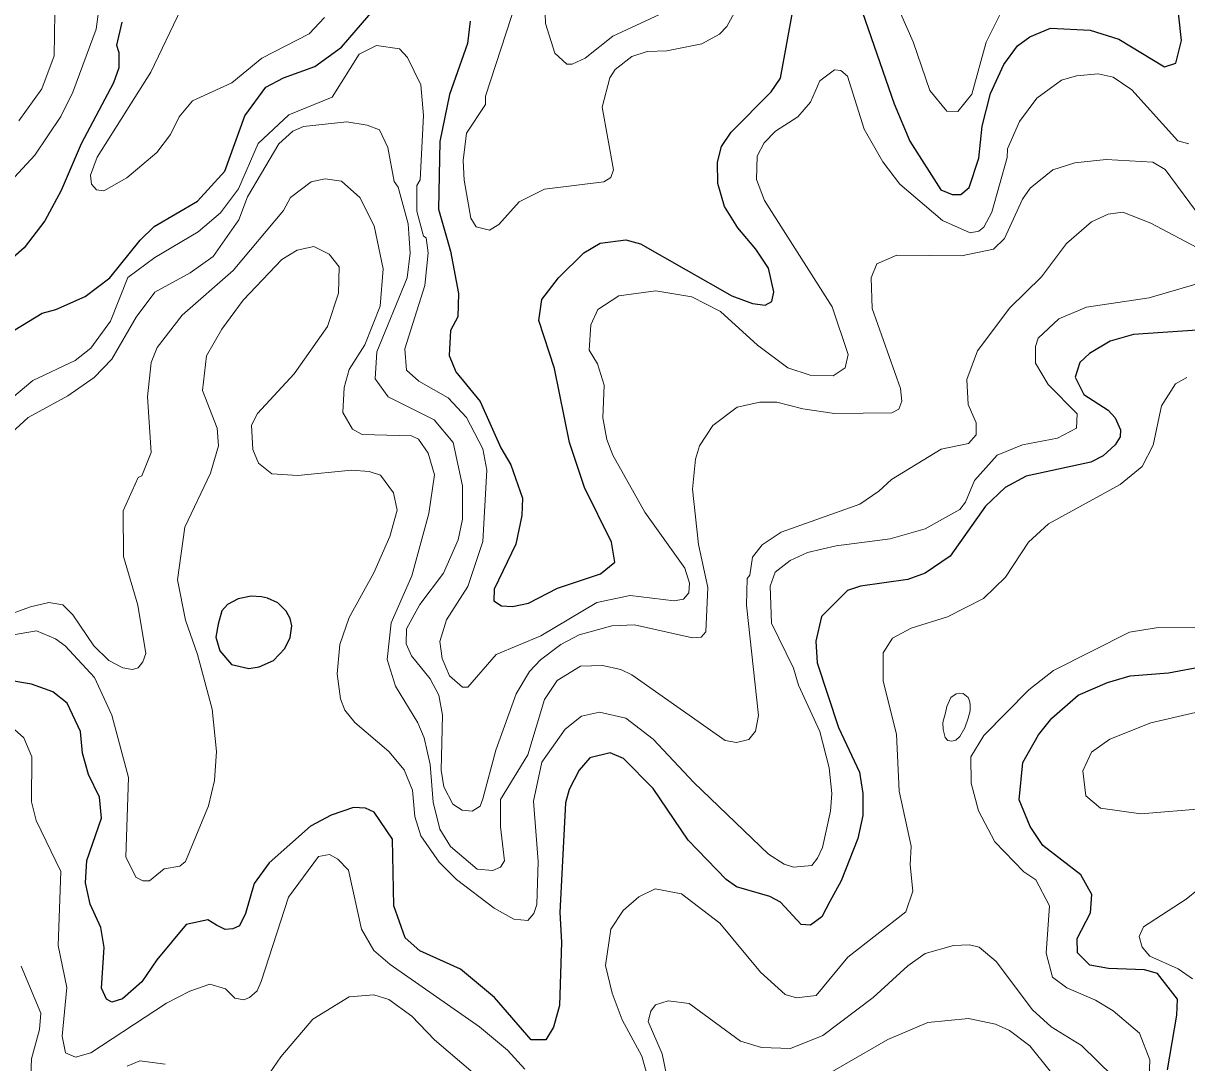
# Model space of a CAD drawing. Extents: x 673.6 to 698.9, y 7012 to 7040.1.
# Drawn here: x 688.151 to 689.57, y 7018.948 to 7020.215 of the extents above; entities that cross this region are included whole.
import ezdxf

# ---------------------------------------------------------------- set-up
doc = ezdxf.new("R2010")
doc.units = 0
doc.header["$LTSCALE"] = 0.032
doc.layers.add('1', color=7, linetype='Continuous', lineweight=25)
doc.layers.add('2', color=7, linetype='Continuous', lineweight=13)

msp = doc.modelspace()

# ---------------------------------------------------------------- linework, layer by layer
at = {"layer": '1'}
for points in [[(689.4521, 7020.2067), (689.4871, 7020.1955), (689.5429, 7020.1619), (689.5565, 7020.1663), (689.5636, 7020.1941), (689.5573, 7020.2501)], [(688.1773, 7019.974), (688.1523, 7019.9413), (688.0915, 7019.8882), (688.0667, 7019.8558), (688.0609, 7019.8433), (688.0638, 7019.8061), (688.0787, 7019.7921), (688.0915, 7019.7925), (688.1072, 7019.8036), (688.141, 7019.8413), (688.1742, 7019.8617), (688.191, 7019.866), (688.2265, 7019.8821), (688.2567, 7019.9047), (688.2936, 7019.9507), (688.3107, 7019.9671), (688.3635, 7019.9983), (688.397, 7020.0347), (688.4214, 7020.1022), (688.4471, 7020.137), (688.4685, 7020.1485), (688.5067, 7020.1623), (688.5393, 7020.1857), (688.5803, 7020.2333)], [(688.696, 7020.2176), (688.6929, 7020.1902), (688.6708, 7020.128), (688.659, 7020.0708), (688.6574, 7019.9886), (688.6723, 7019.9373), (688.682, 7019.8855), (688.6812, 7019.8571), (688.6721, 7019.8404), (688.6706, 7019.81), (688.6788, 7019.7901), (688.7083, 7019.754), (688.7335, 7019.6973), (688.7457, 7019.6767), (688.76, 7019.6361), (688.7592, 7019.6152), (688.752, 7019.5802), (688.7253, 7019.5254), (688.7249, 7019.5112), (688.7342, 7019.505), (688.7478, 7019.5043), (688.7671, 7019.5083), (688.8025, 7019.5264), (688.8549, 7019.5438), (688.8726, 7019.5581), (688.8684, 7019.5825), (688.8356, 7019.6492), (688.8171, 7019.7039), (688.799, 7019.7943), (688.7801, 7019.8527), (688.7834, 7019.8784), (688.8039, 7019.9046), (688.8348, 7019.9353), (688.8546, 7019.9471), (688.8858, 7019.9512), (688.9039, 7019.9463), (689.0152, 7019.8829), (689.0403, 7019.8733), (689.0559, 7019.8713), (689.064, 7019.8758), (689.0665, 7019.8876), (689.0599, 7019.9166), (689.0444, 7019.9397), (689.0226, 7019.9658), (689.0063, 7019.9916), (688.9981, 7020.0199), (688.9976, 7020.0458), (689.0026, 7020.0647), (689.0144, 7020.0821), (689.0633, 7020.1313), (689.0746, 7020.1481), (689.0901, 7020.2327)], [(689.171, 7020.2385), (689.2131, 7020.1169), (689.2324, 7020.0715), (689.27, 7020.012), (689.2839, 7020.0063), (689.2945, 7020.0061), (689.3047, 7020.0148), (689.3163, 7020.0507), (689.3206, 7020.0897), (689.3305, 7020.1296)], [(688.2713, 7020.2162), (688.2647, 7020.1883), (688.2678, 7020.1793)], [(689.3305, 7020.1296), (689.347, 7020.1647), (689.3636, 7020.1874), (689.3785, 7020.1984), (689.404, 7020.2092), (689.4521, 7020.2067)], [(688.2678, 7020.1793), (688.2678, 7020.1605), (688.2614, 7020.1423), (688.2218, 7020.0679), (688.1976, 7020.0113), (688.1773, 7019.974)], [(689.6602, 7019.8461), (689.5051, 7019.8355), (689.4766, 7019.8275), (689.4513, 7019.8123), (689.4396, 7019.8015), (689.4341, 7019.7837), (689.4445, 7019.7626), (689.4742, 7019.7433), (689.4826, 7019.734), (689.4891, 7019.7194), (689.4888, 7019.7111), (689.4828, 7019.7011), (689.4679, 7019.6877), (689.4531, 7019.6802), (689.3743, 7019.6629), (689.3486, 7019.6493), (689.3244, 7019.6264), (689.2816, 7019.5656), (689.2511, 7019.5448), (689.2297, 7019.5372), (689.1722, 7019.5289), (689.1561, 7019.5234), (689.1245, 7019.4921), (689.1176, 7019.4619), (689.1192, 7019.4356), (689.1454, 7019.3567), (689.171, 7019.3021), (689.1751, 7019.2762), (689.1751, 7019.2495), (689.1687, 7019.2214), (689.1484, 7019.1697), (689.1348, 7019.1444), (689.1252, 7019.1259), (689.111, 7019.1155), (689.0998, 7019.1163), (689.0745, 7019.1438), (689.0617, 7019.1507), (689.0209, 7019.1624), (689.0083, 7019.1714), (688.962, 7019.2193), (688.9195, 7019.2823), (688.8832, 7019.3188), (688.8669, 7019.3258), (688.842, 7019.3198), (688.829, 7019.3044), (688.817, 7019.2811), (688.8124, 7019.2647), (688.8055, 7019.131), (688.8077, 7019.0948), (688.8053, 7019.0178), (688.7979, 7018.9915), (688.7884, 7018.9759), (688.7707, 7018.9758), (688.7258, 7019.0273), (688.6845, 7019.0621), (688.6347, 7019.0842), (688.617, 7019.1001), (688.6032, 7019.1394), (688.6013, 7019.2206), (688.5793, 7019.2536), (688.5686, 7019.2581), (688.5538, 7019.2592), (688.5266, 7019.2499), (688.5013, 7019.2363), (688.4509, 7019.1916), (688.4328, 7019.1665), (688.4222, 7019.1297), (688.4148, 7019.1148), (688.4066, 7019.111), (688.3976, 7019.1103), (688.387, 7019.1155), (688.3763, 7019.122), (688.3499, 7019.1166), (688.3139, 7019.0736), (688.2959, 7019.0466), (688.2721, 7019.0257), (688.2592, 7019.022), (688.2528, 7019.0256), (688.2466, 7019.0387), (688.2498, 7019.0884), (688.2459, 7019.1129), (688.2326, 7019.1411), (688.2269, 7019.1673), (688.2287, 7019.1945), (688.2464, 7019.2462), (688.2441, 7019.2716), (688.2308, 7019.2992), (688.2235, 7019.3255), (688.2208, 7019.3518), (688.2048, 7019.3864), (688.1872, 7019.4002), (688.1614, 7019.4096), (688.1347, 7019.4138)], [(689.5466, 7018.9392), (689.558, 7019.0058), (689.5586, 7019.0253), (689.5342, 7019.0567), (689.5186, 7019.0612), (689.4746, 7019.0629), (689.4517, 7019.067), (689.4366, 7019.0819), (689.4365, 7019.0995), (689.4526, 7019.1308), (689.4543, 7019.1529), (689.4407, 7019.1769), (689.3944, 7019.2127), (689.3791, 7019.236), (689.3658, 7019.2684), (689.37, 7019.3138), (689.3893, 7019.3478), (689.4054, 7019.3679), (689.4376, 7019.3959), (689.4733, 7019.4115), (689.5009, 7019.4197), (689.5479, 7019.4233), (689.5913, 7019.4313)]]:
    msp.add_lwpolyline(points, dxfattribs=at)
msp.add_lwpolyline([(688.3933, 7019.4989), (688.3887, 7019.4826), (688.3861, 7019.4669), (688.3907, 7019.45), (688.405, 7019.4333), (688.4263, 7019.4284), (688.439, 7019.4304), (688.4563, 7019.4382), (688.4703, 7019.4529), (688.4765, 7019.4663), (688.4785, 7019.4806), (688.4768, 7019.4894), (688.4719, 7019.4986), (688.4615, 7019.5084), (688.4491, 7019.5142), (688.4419, 7019.5159), (688.4292, 7019.5168), (688.4132, 7019.5133), (688.4001, 7019.5067)], close=True, dxfattribs=at)
at = {"layer": '2'}
for points in [[(688.9632, 7020.3459), (688.9713, 7020.2945), (688.9646, 7020.2681), (688.9469, 7020.2416), (688.9272, 7020.2259), (688.8703, 7020.1993)], [(689.3459, 7020.2328), (689.3255, 7020.1918), (689.308, 7020.1284), (689.2909, 7020.1075), (689.2776, 7020.1077), (689.2565, 7020.1329), (689.2362, 7020.1922), (689.207, 7020.259)], [(688.0749, 7019.957), (688.1653, 7020.0542), (688.197, 7020.1013), (688.2116, 7020.1309), (688.24, 7020.208), (688.2448, 7020.2442)], [(688.5185, 7020.2221), (688.4998, 7020.202), (688.4421, 7020.1723), (688.4056, 7020.1426), (688.3574, 7020.1204), (688.3413, 7020.1011), (688.3309, 7020.0793), (688.3139, 7020.0573), (688.2774, 7020.0267), (688.2495, 7020.0106), (688.2405, 7020.0121), (688.2346, 7020.0188), (688.2331, 7020.0299), (688.2415, 7020.0516), (688.3067, 7020.1555), (688.3437, 7020.2327)], [(689.023, 7020.2364), (689.0093, 7020.2112), (689.0004, 7020.2016), (688.9786, 7020.1898), (688.9359, 7020.1814), (688.9121, 7020.1805), (688.8935, 7020.1744), (688.8729, 7020.1586), (688.8663, 7020.1487), (688.8571, 7020.1127), (688.8709, 7020.0365), (688.8675, 7020.0269), (688.8593, 7020.0217), (688.7869, 7020.0127), (688.7561, 7019.9973), (688.7312, 7019.9696), (688.7196, 7019.9629), (688.7036, 7019.9667), (688.6969, 7019.9774), (688.6887, 7020.0237), (688.6878, 7020.0478), (688.6915, 7020.0812), (688.7149, 7020.116), (688.715, 7020.126), (688.7527, 7020.2421)], [(688.8703, 7020.1993), (688.8365, 7020.1724), (688.8206, 7020.165), (688.814, 7020.1653), (688.7993, 7020.1787), (688.788, 7020.2146), (688.7873, 7020.2393)], [(688.1898, 7020.2272), (688.189, 7020.1752), (688.174, 7020.135), (688.1457, 7020.0962)], [(688.8703, 7019.6884), (688.909, 7019.619), (688.9578, 7019.5508), (688.9636, 7019.5325), (688.963, 7019.5207), (688.9562, 7019.5132), (688.945, 7019.5109), (688.8913, 7019.5174), (688.8508, 7019.5088), (688.7824, 7019.4685), (688.7279, 7019.4454), (688.6932, 7019.4057), (688.6868, 7019.4059), (688.671, 7019.4195), (688.6622, 7019.4408), (688.6591, 7019.4615), (688.6673, 7019.4878), (688.6932, 7019.5283), (688.7116, 7019.5835), (688.7165, 7019.6702), (688.7116, 7019.6964), (688.6917, 7019.7346), (688.6694, 7019.7585), (688.6336, 7019.7786), (688.6186, 7019.7922), (688.6164, 7019.8182), (688.6409, 7019.8955), (688.6451, 7019.9353), (688.6425, 7019.9533), (688.6394, 7019.9556), (688.6312, 7019.9859), (688.6311, 7020.0174), (688.6353, 7020.0243), (688.6393, 7020.1025), (688.6359, 7020.1399), (688.6196, 7020.1731), (688.6099, 7020.1839), (688.5821, 7020.1879), (688.5609, 7020.1773), (688.5279, 7020.1251), (688.4752, 7020.1035), (688.4378, 7020.0684), (688.4135, 7020.0132), (688.3916, 7019.9839), (688.3643, 7019.9608), (688.3116, 7019.9295), (688.2786, 7019.9052), (688.2577, 7019.852), (688.2334, 7019.819), (688.2146, 7019.8038), (688.1628, 7019.7795), (688.1297, 7019.7516)], [(689.5727, 7020.0681), (689.559, 7020.0719), (689.5029, 7020.1337), (689.4801, 7020.1492), (689.462, 7020.1533), (689.4357, 7020.1508), (689.4174, 7020.1455), (689.3871, 7020.1238), (689.3661, 7020.0954), (689.3513, 7020.0621), (689.3508, 7020.0514), (689.3323, 7019.9847), (689.3226, 7019.9666), (689.3163, 7019.9616), (689.3058, 7019.9597), (689.2723, 7019.9747), (689.2203, 7020.0188), (689.1994, 7020.046), (689.1768, 7020.0861), (689.1564, 7020.1504), (689.148, 7020.1574), (689.1404, 7020.1582), (689.1226, 7020.145), (689.111, 7020.119), (689.0956, 7020.1011), (689.0684, 7020.0834), (689.0548, 7020.0691), (689.0461, 7020.0531), (689.0452, 7020.0247), (689.0551, 7019.999), (689.1377, 7019.8692), (689.157, 7019.8113), (689.1536, 7019.7952), (689.1389, 7019.7853), (689.1107, 7019.7862), (689.0834, 7019.795), (689.0466, 7019.8226), (689.0015, 7019.8637), (688.9665, 7019.8816), (688.9224, 7019.8888), (688.8773, 7019.8829), (688.8519, 7019.8663), (688.8432, 7019.8474), (688.8414, 7019.8164)], [(688.137, 7019.7159), (688.157, 7019.7343), (688.2057, 7019.7608), (688.2377, 7019.7831), (688.2593, 7019.8057), (688.2888, 7019.8569), (688.3116, 7019.8873), (688.3547, 7019.9109), (688.3829, 7019.9308), (688.4139, 7019.9756), (688.4246, 7020.0035), (688.4627, 7020.0679), (688.4799, 7020.0835), (688.4931, 7020.0893), (688.5456, 7020.095), (688.5704, 7020.091), (688.5855, 7020.0852), (688.5956, 7020.0634), (688.6034, 7020.0223), (688.6083, 7020.0153), (688.6204, 7019.9707), (688.623, 7019.9346), (688.6194, 7019.9049), (688.5822, 7019.8145), (688.5802, 7019.7815), (688.5961, 7019.7598), (688.6523, 7019.7316), (688.6753, 7019.7039), (688.6869, 7019.6513), (688.6869, 7019.6107), (688.6815, 7019.5855), (688.6635, 7019.5446), (688.6349, 7019.5066), (688.6184, 7019.4769), (688.618, 7019.4587), (688.6248, 7019.4441), (688.6475, 7019.4158), (688.6578, 7019.3961), (688.6623, 7019.3715), (688.6608, 7019.3046), (688.664, 7019.2844), (688.675, 7019.2632), (688.6865, 7019.256), (688.6987, 7019.2547), (688.7082, 7019.2607), (688.7116, 7019.2696), (688.7274, 7019.329), (688.7521, 7019.3977), (688.7686, 7019.4247), (688.7819, 7019.4392), (688.8068, 7019.4577), (688.8291, 7019.4697), (688.8691, 7019.4804), (688.8965, 7019.4819), (688.9672, 7019.466), (688.9777, 7019.4668), (688.9834, 7019.4732), (688.9861, 7019.5272), (688.9747, 7019.5798), (688.9672, 7019.647), (688.9711, 7019.6837), (688.976, 7019.7001), (688.9921, 7019.7247), (689.0219, 7019.7472), (689.0493, 7019.7533)], [(689.219, 7019.7447), (689.2227, 7019.7544), (689.2211, 7019.7697), (689.1865, 7019.8672), (689.185, 7019.9048), (689.1919, 7019.9219), (689.2166, 7019.9323), (689.2955, 7019.9316), (689.3345, 7019.9398), (689.3476, 7019.9528), (689.3699, 7020.0006), (689.3791, 7020.014), (689.4065, 7020.0365), (689.4335, 7020.045), (689.4718, 7020.049), (689.5288, 7020.0458), (689.5437, 7020.0369), (689.5886, 7019.9758)], [(689.5893, 7019.9379), (689.5262, 7019.9713), (689.492, 7019.9849), (689.4742, 7019.9825), (689.4539, 7019.973), (689.4235, 7019.9466), (689.3929, 7019.906), (689.3543, 7019.8682), (689.3149, 7019.8156), (689.3017, 7019.7808), (689.3033, 7019.7505), (689.3131, 7019.7281), (689.3131, 7019.7133), (689.3037, 7019.7026), (689.2705, 7019.6957), (689.2098, 7019.6591), (689.1945, 7019.6445), (689.1715, 7019.629), (689.0755, 7019.5949), (689.0521, 7019.5793), (689.0406, 7019.5644), (689.037, 7019.5424), (689.0338, 7019.5383), (689.033, 7019.5056), (689.0478, 7019.3712), (689.044, 7019.3523), (689.0358, 7019.3419), (689.021, 7019.3383), (689.0073, 7019.3409), (688.8935, 7019.421), (688.8797, 7019.4274), (688.8576, 7019.432), (688.8306, 7019.4312), (688.8024, 7019.4141), (688.787, 7019.3909), (688.7665, 7019.3231), (688.7332, 7019.269), (688.7331, 7019.2356), (688.7379, 7019.1941), (688.733, 7019.1863), (688.7238, 7019.1823), (688.7049, 7019.1839), (688.6723, 7019.2115), (688.6591, 7019.2325), (688.6509, 7019.2656), (688.6475, 7019.3115), (688.6399, 7019.3439), (688.6323, 7019.3623), (688.605, 7019.4069), (688.5951, 7019.4394), (688.5998, 7019.4842), (688.6249, 7019.5416), (688.6459, 7019.6176), (688.6525, 7019.6645), (688.6449, 7019.6909), (688.6331, 7019.708), (688.6248, 7019.7122), (688.5643, 7019.7138), (688.5527, 7019.7201), (688.5409, 7019.7404), (688.5424, 7019.7709), (688.5487, 7019.7928), (688.5677, 7019.8231), (688.5865, 7019.87), (688.59, 7019.9155), (688.5792, 7019.968), (688.5618, 7020.0025), (688.5394, 7020.0224), (688.5193, 7020.0252), (688.5021, 7020.0218), (688.4769, 7020.0025), (688.4684, 7019.9867), (688.407, 7019.9136), (688.3451, 7019.8593), (688.3146, 7019.8196), (688.3073, 7019.8014), (688.3025, 7019.7598), (688.3073, 7019.6917), (688.2958, 7019.6633), (688.2915, 7019.6614), (688.2729, 7019.6206), (688.2733, 7019.5649), (688.291, 7019.5056), (688.3007, 7019.447), (688.2971, 7019.4365), (688.2915, 7019.4295), (688.2842, 7019.4272), (688.2726, 7019.4293)], [(688.1251, 7019.467), (688.1672, 7019.4745), (688.1906, 7019.4648), (688.2024, 7019.4563), (688.2379, 7019.4177), (688.2592, 7019.3715), (688.2794, 7019.2955), (688.2762, 7019.1988), (688.2883, 7019.1742), (688.297, 7019.1698), (688.3053, 7019.1698), (688.323, 7019.1844), (688.3423, 7019.1876), (688.3492, 7019.1931), (688.3772, 7019.2611), (688.3845, 7019.2919), (688.387, 7019.3274), (688.3814, 7019.379), (688.3636, 7019.4455), (688.3489, 7019.4875), (688.3393, 7019.5366), (688.3484, 7019.6009), (688.3795, 7019.6666), (688.3894, 7019.6998), (688.3878, 7019.7213), (688.3699, 7019.7673), (688.3746, 7019.8096), (688.3932, 7019.8422), (688.4192, 7019.8776), (688.4665, 7019.9272), (688.4854, 7019.9385), (688.5055, 7019.9429), (688.5244, 7019.9337), (688.5364, 7019.918), (688.5357, 7019.8859), (688.5222, 7019.8455), (688.4815, 7019.7875), (688.4367, 7019.7393), (688.4296, 7019.725), (688.4312, 7019.6956), (688.4382, 7019.679), (688.4543, 7019.666), (688.4861, 7019.6637), (688.5515, 7019.6702), (688.573, 7019.6687), (688.5868, 7019.6642), (688.6028, 7019.6427), (688.6071, 7019.6214), (688.5981, 7019.5894), (688.5785, 7019.5453), (688.5488, 7019.4908), (688.5374, 7019.4579), (688.5341, 7019.4219), (688.5382, 7019.3917), (688.5435, 7019.3779), (688.5555, 7019.3628), (688.5969, 7019.3273), (688.6156, 7019.3049), (688.6258, 7019.2803), (688.6286, 7019.2482), (688.6362, 7019.2245), (688.6585, 7019.1926), (688.6797, 7019.1714), (688.7254, 7019.1365), (688.7495, 7019.123), (688.7663, 7019.1214), (688.7737, 7019.1297), (688.7773, 7019.1409), (688.7791, 7019.1934), (688.7767, 7019.225), (688.7733, 7019.2667), (688.7836, 7019.3144), (688.8119, 7019.3545), (688.8321, 7019.3704), (688.8539, 7019.3751), (688.8858, 7019.3678), (688.9195, 7019.3423), (688.9688, 7019.2897), (689.06, 7019.2024), (689.0791, 7019.19), (689.0906, 7019.1865), (689.1127, 7019.1883), (689.1199, 7019.1974), (689.1258, 7019.2104), (689.1357, 7019.2548), (689.1373, 7019.2762), (689.134, 7019.3074), (689.1224, 7019.3517), (689.0966, 7019.4083), (689.0903, 7019.4289), (689.0636, 7019.4838), (689.0618, 7019.5289), (689.0682, 7019.5458), (689.0863, 7019.5601), (689.1077, 7019.5699)], [(689.3002, 7019.6311), (689.3111, 7019.6578), (689.3389, 7019.6884), (689.3695, 7019.7011), (689.4123, 7019.7092), (689.4357, 7019.7215), (689.4363, 7019.7391), (689.4011, 7019.7745), (689.3855, 7019.8008), (689.3855, 7019.8211), (689.3888, 7019.831), (689.4141, 7019.8546), (689.4479, 7019.8691), (689.5241, 7019.8804), (689.581, 7019.897)], [(688.8414, 7019.8164), (688.8514, 7019.7997), (688.8594, 7019.774), (688.858, 7019.734), (688.863, 7019.7077), (688.8703, 7019.6884)], [(689.5702, 7019.7831), (689.5561, 7019.7756), (689.5394, 7019.7485), (689.529, 7019.7007), (689.5156, 7019.6748), (689.4887, 7019.6528), (689.4016, 7019.605), (689.3769, 7019.5827), (689.3488, 7019.5398), (689.3223, 7019.5139), (689.2782, 7019.4916), (689.2339, 7019.4778), (689.2113, 7019.4656), (689.1998, 7019.4475), (689.1998, 7019.4131), (689.2161, 7019.3485), (689.2195, 7019.2792), (689.2341, 7019.2121), (689.2327, 7019.1892), (689.2358, 7019.1571), (689.2273, 7019.1318), (689.1568, 7019.0766), (689.118, 7019.03), (689.0943, 7019.0269), (689.0802, 7019.031), (689.0502, 7019.0582), (689.0005, 7019.1183), (688.9538, 7019.1537), (688.9218, 7019.1598), (688.9017, 7019.1502), (688.8826, 7019.1337), (688.8675, 7019.1107), (688.8613, 7019.0667), (688.8693, 7019.0329), (688.8816, 7019.0001), (688.9057, 7018.9561), (688.9221, 7018.8966)], [(689.0493, 7019.7533), (689.07, 7019.7533), (689.1019, 7019.7449), (689.1403, 7019.7393), (689.2103, 7019.74), (689.219, 7019.7447)], [(689.1077, 7019.5699), (689.1423, 7019.5782), (689.2084, 7019.5865), (689.2512, 7019.5986), (689.2931, 7019.6223), (689.3002, 7019.6311)], [(688.1825, 7019.5091), (688.1601, 7019.5035), (688.1319, 7019.4936)], [(688.2726, 7019.4293), (688.2555, 7019.4383), (688.2372, 7019.456), (688.2117, 7019.4938), (688.1996, 7019.5063), (688.1825, 7019.5091)], [(689.5235, 7018.909), (689.525, 7018.9516), (689.5125, 7018.9841), (689.4804, 7019.0111), (689.4586, 7019.0243), (689.4238, 7019.0393), (689.4061, 7019.0523), (689.3987, 7019.0815), (689.4028, 7019.1393), (689.3858, 7019.1709), (689.3713, 7019.1807), (689.3359, 7019.2171), (689.3159, 7019.255), (689.307, 7019.2889), (689.3068, 7019.321), (689.3224, 7019.3467), (689.3775, 7019.4026), (689.4074, 7019.4259), (689.5002, 7019.4729), (689.5327, 7019.4779), (689.5875, 7019.4788)], [(689.5805, 7019.3748), (689.5261, 7019.3623), (689.4761, 7019.3425), (689.4537, 7019.3267), (689.4431, 7019.3037), (689.4468, 7019.2735), (689.4649, 7019.2584), (689.5142, 7019.2512), (689.5925, 7019.2577)], [(688.3545, 7019.0351), (688.3258, 7019.0204), (688.2334, 7018.9602), (688.2147, 7018.9546), (688.2025, 7018.9601), (688.1988, 7018.9804), (688.2045, 7019.0398), (688.1939, 7019.0907), (688.1972, 7019.1809), (688.1668, 7019.2433), (688.1611, 7019.266), (688.1617, 7019.3209), (688.1519, 7019.3442), (688.1369, 7019.3573)], [(688.7627, 7018.9402), (688.7415, 7018.9633), (688.7077, 7018.9919), (688.5985, 7019.0677), (688.5788, 7019.0849), (688.5635, 7019.1106), (688.548, 7019.1829), (688.5347, 7019.1963), (688.5247, 7019.2017), (688.5114, 7019.1994), (688.4746, 7019.1497), (688.4411, 7019.047), (688.4364, 7019.0358), (688.4271, 7019.0273)], [(689.6142, 7019.184), (689.5692, 7019.1474), (689.5171, 7019.1137), (689.512, 7019.1018), (689.5155, 7019.0887), (689.5251, 7019.0778), (689.5594, 7019.0623), (689.5768, 7019.0504)], [(689.4803, 7018.9313), (689.4416, 7018.969), (689.4046, 7018.9919), (689.382, 7019.0123), (689.3375, 7019.0714), (689.3168, 7019.0889), (689.3049, 7019.0917), (689.2857, 7019.0909), (689.2509, 7019.0811), (689.2299, 7019.066), (689.1877, 7019.0277), (689.1264, 7018.9812), (689.0867, 7018.9652), (689.0516, 7018.9666), (689.0259, 7018.9741), (688.9632, 7019.0203), (688.9376, 7019.0236), (688.9221, 7019.0184), (688.9165, 7019.0108), (688.9132, 7018.9984), (688.9301, 7018.959), (688.9434, 7018.8958)], [(688.1595, 7018.9135), (688.1612, 7018.9528), (688.171, 7018.9886), (688.1725, 7019.0083), (688.1488, 7019.0658)], [(688.4271, 7019.0273), (688.42, 7019.0247), (688.409, 7019.0267), (688.3977, 7019.0381), (688.3789, 7019.0439), (688.3545, 7019.0351)], [(688.7193, 7018.9189), (688.6527, 7018.9757), (688.625, 7019.0049), (688.597, 7019.0252), (688.5788, 7019.0309), (688.5487, 7019.0284), (688.5044, 7019.0011), (688.4651, 7018.9553), (688.4163, 7018.8837)], [(689.4036, 7018.9377), (689.3786, 7018.9686), (689.3537, 7018.9871), (689.3366, 7018.9951), (689.3037, 7019.0021), (689.2541, 7018.9972), (689.2054, 7018.9762), (689.1211, 7018.9275)], [(688.3241, 7018.9463), (688.2934, 7018.9503), (688.2777, 7018.9438)]]:
    msp.add_lwpolyline(points, dxfattribs=at)
msp.add_lwpolyline([(689.3034, 7019.3933), (689.2972, 7019.3979), (689.2931, 7019.3985), (689.289, 7019.3976), (689.2823, 7019.393), (689.2773, 7019.3821), (689.2756, 7019.3745), (689.2724, 7019.3628), (689.2729, 7019.354), (689.2753, 7019.3443), (689.2785, 7019.3408), (689.2835, 7019.34), (689.2882, 7019.3411), (689.2931, 7019.3455), (689.2993, 7019.3561), (689.3034, 7019.3681), (689.3057, 7019.3771), (689.3057, 7019.3848), (689.3052, 7019.3892)], close=True, dxfattribs=at)

doc.saveas('drawing.dxf')
